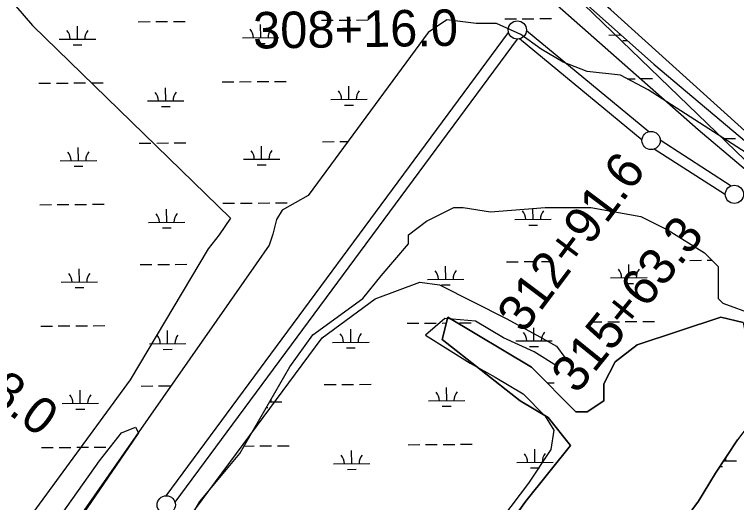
# Model space of a CAD drawing. Extents: x 3540316 to 3578335, y 553172 to 578787.
# Drawn here: x 3573845 to 3575824, y 572384 to 573721 of the extents above; entities that cross this region are included whole.
import ezdxf

# ---------------------------------------------------------------- set-up
doc = ezdxf.new("R2010")
doc.units = 0
for name, color, linetype in [('V-RAIL-TRAK', 7, 'Continuous'), ('V-ROAD-CNTR', 7, 'Continuous'), ('V-SITE-VEGE', 7, 'Continuous'), ('V-SURV-IDEN', 7, 'Continuous'), ('V-SURV-LINE', 7, 'Continuous'), ('V-TOPO-SHOR', 7, 'Continuous'), ('V-UTIL-LINE', 7, 'Continuous'), ('V-WETL-SWMP', 7, 'Continuous')]:
    doc.layers.add(name, color=color, linetype=linetype)

msp = doc.modelspace()

# ---------------------------------------------------------------- linework, layer by layer
at = {"layer": 'V-RAIL-TRAK'}
msp.add_lwpolyline([(3572498, 576972.7), (3573397.3, 575941.1), (3574650.6, 574477.1), (3575977.4, 573197), (3576044.4, 573142.7)], dxfattribs=at)
at = {"layer": 'V-ROAD-CNTR'}
msp.add_lwpolyline([(3576043.8, 573223.9), (3575479.2, 573733.4), (3575044.8, 574117.1), (3574822.9, 574357.5), (3574402.3, 574806), (3573866.2, 575356.1)], dxfattribs=at)
at = {"layer": 'V-SITE-VEGE'}
for points in [[(3571611.2, 570947.1), (3572787.3, 572590.1), (3573482.3, 573507.2), (3573612.1, 573713.6), (3573673.2, 573774.7), (3573703.7, 573782.3), (3573749.6, 573797.6), (3573803, 573782.3), (3573848.8, 573744.1), (3573894.7, 573690.6), (3574436.9, 573163.3), (3574406.3, 573117.5), (3574375.8, 573079.3), (3574162, 572720.1), (3573405.9, 571688.4)], [(3573986.3, 571887.1), (3574490.4, 572567.2), (3574688.9, 572834.7), (3574834, 572941.7), (3574956.2, 572987.5), (3575009.7, 572979.9), (3575193, 572888.2), (3575277, 572842.3), (3575330.4, 572811.8), (3575353.3, 572781.2), (3575330.4, 572758.3), (3575269.3, 572796.5), (3575185.3, 572834.7), (3575108.9, 572880.6), (3575024.9, 572888.2), (3574971.5, 572842.3), (3575093.7, 572765.9), (3575162.4, 572727.7), (3575238.8, 572681.9), (3575299.9, 572620.7), (3575322.8, 572582.5), (3575315.1, 572529), (3575254.1, 572437.3), (3574704.2, 571711.3)], [(3573390.6, 571527.9), (3574078, 572498.4), (3574139, 572574.9), (3574177.2, 572590.1), (3574184.9, 572574.9), (3574169.6, 572551.9), (3573635, 571772.4)]]:
    msp.add_lwpolyline(points, dxfattribs=at)
at = {"layer": 'V-SURV-LINE'}
for points in [[(3574261.1, 572402.4), (3575199.1, 573671.3)], [(3575248, 573677.3), (3575583.9, 573399.9)], [(3575223.2, 573653.4), (3574285.2, 572384.5)], [(3575564.8, 573376.8), (3575228.9, 573654.1)], [(3575614.6, 573377.4), (3575809.4, 573251.6)], [(3575793.1, 573226.4), (3575598.4, 573352.2)]]:
    msp.add_lwpolyline(points, dxfattribs=at)
for centre in [(3575223.1, 573678.4), (3575589.7, 573375.6), (3575818, 573228.2), (3574261.3, 572377.4)]:
    msp.add_circle(centre, 25, dxfattribs=at)
at = {"layer": 'V-TOPO-SHOR'}
msp.add_lwpolyline([(3574925.7, 571944.4), (3575246.4, 572387.6), (3575368.6, 572540.4), (3575307.5, 572616.9), (3575231.1, 572662.7), (3575017.3, 572830.9), (3575032.6, 572892), (3575261.7, 572754.4), (3575383.9, 572632.2), (3575414.4, 572632.2), (3575460.3, 572662.7), (3575460.3, 572708.6), (3575490.8, 572769.7), (3575551.9, 572815.6), (3575781, 572892), (3575842.1, 572876.7), (3575857.4, 572800.3), (3575903.2, 572739.1), (3575903.2, 572678), (3575872.7, 572616.9), (3575826.8, 572555.7), (3575765.7, 572464), (3575719.9, 572387.6), (3575674.1, 572326.5)], dxfattribs=at)
at = {"layer": 'V-UTIL-LINE'}
msp.add_lwpolyline([(3576041.7, 573131.5), (3575718.9, 573404.8), (3575262.9, 573807.3), (3574415.3, 574576.9), (3574018.3, 574961.4)], dxfattribs=at)
at = {"layer": 'V-WETL-SWMP'}
for p, q in [((3575188.6, 573708.8), (3575220.6, 573709)), ((3575236.6, 573709.1), (3575268.6, 573709.4)), ((3575284.6, 573709.5), (3575316.6, 573709.8)), ((3574018.1, 573653.3), (3574017.9, 573689.3)), ((3574184.8, 573701), (3574216.8, 573701.3)), ((3574232.8, 573701.4), (3574264.8, 573701.6)), ((3574280.8, 573701.8), (3574312.8, 573702)), ((3574520, 573657.2), (3574519.7, 573693.2)), ((3574686.7, 573704.9), (3574718.7, 573705.1)), ((3574734.7, 573705.3), (3574766.7, 573705.5)), ((3574782.7, 573705.6), (3574814.7, 573705.9)), ((3573968.1, 573652.9), (3574068.1, 573653.7)), ((3574470, 573656.8), (3574570, 573657.6)), ((3575473.8, 573664.5), (3575507.5, 573664.8)), ((3575511.9, 573649.4), (3575524.6, 573649.5)), ((3574006.2, 573637.8), (3574030.2, 573638)), ((3574508.1, 573641.7), (3574532.1, 573641.8)), ((3573912.2, 573532.4), (3573944.2, 573532.7)), ((3573960.2, 573532.8), (3573992.2, 573533)), ((3574008.2, 573533.2), (3574040.2, 573533.4)), ((3574056.2, 573533.5), (3574088.2, 573533.8)), ((3574414.1, 573536.3), (3574446.1, 573536.5)), ((3574462.1, 573536.7), (3574494.1, 573536.9)), ((3574510.1, 573537), (3574542.1, 573537.3)), ((3574558.1, 573537.4), (3574590.1, 573537.6)), ((3575524.3, 573544.8), (3575545.9, 573545)), ((3575561.9, 573545.1), (3575593.9, 573545.4)), ((3574259.9, 573484.4), (3574259.6, 573520.4)), ((3574761.8, 573488.2), (3574761.5, 573524.2)), ((3574209.9, 573484), (3574309.9, 573484.7)), ((3574711.8, 573487.8), (3574811.8, 573488.6)), ((3574749.9, 573472.7), (3574773.9, 573472.9)), ((3574248, 573468.8), (3574272, 573469)), ((3574689.3, 573372.2), (3574721.3, 573372.5)), ((3574737.3, 573372.6), (3574758.7, 573372.8)), ((3575789.8, 573380.7), (3575821.1, 573381)), ((3574020.7, 573320.6), (3574020.4, 573356.6)), ((3574187.4, 573368.4), (3574219.4, 573368.6)), ((3574235.4, 573368.7), (3574267.4, 573369)), ((3574283.4, 573369.1), (3574315.4, 573369.3)), ((3574522.6, 573324.5), (3574522.3, 573360.5)), ((3573970.7, 573320.3), (3574070.7, 573321)), ((3574472.6, 573324.1), (3574572.6, 573324.9)), ((3574008.8, 573305.1), (3574032.8, 573305.3)), ((3574510.7, 573309), (3574534.7, 573309.2)), ((3573914.8, 573199.8), (3573946.8, 573200)), ((3573962.8, 573200.1), (3573994.8, 573200.4)), ((3574010.8, 573200.5), (3574042.8, 573200.7)), ((3574058.8, 573200.9), (3574090.8, 573201.1)), ((3574416.7, 573203.6), (3574448.7, 573203.9)), ((3574464.7, 573204), (3574496.7, 573204.2)), ((3574512.7, 573204.4), (3574544.7, 573204.6)), ((3574560.7, 573204.7), (3574592.7, 573205)), ((3574262.5, 573151.7), (3574262.2, 573187.7)), ((3574974.7, 573155.1), (3575049.6, 573192.5)), ((3575049.6, 573192.5), (3575074.6, 573192.5)), ((3575074.6, 573192.5), (3575149.5, 573180)), ((3575149.5, 573180), (3575299.3, 573192.5)), ((3575266.3, 573159.4), (3575266, 573189.7)), ((3575299.3, 573192.5), (3575374.2, 573192.5)), ((3575374.2, 573192.5), (3575424.2, 573192.5)), ((3575424.2, 573192.5), (3575561.5, 573167.5)), ((3574924.8, 573117.6), (3574974.7, 573155.1)), ((3575216.3, 573159), (3575316.3, 573159.8)), ((3575561.5, 573167.5), (3575636.4, 573130.1)), ((3574212.5, 573151.3), (3574312.5, 573152.1)), ((3574250.6, 573136.2), (3574274.6, 573136.4)), ((3575254.4, 573143.9), (3575278.4, 573144.1)), ((3574924.8, 573092.6), (3574924.8, 573117.6)), ((3575636.4, 573130.1), (3575736.3, 573067.7)), ((3574849.8, 573005.2), (3574924.8, 573092.6)), ((3575736.3, 573067.7), (3575773.8, 573030.2)), ((3574190, 573035.7), (3574222, 573035.9)), ((3574238, 573036.1), (3574270, 573036.3)), ((3574286, 573036.4), (3574318, 573036.7)), ((3575193.7, 573043.4), (3575225.7, 573043.7)), ((3575241.7, 573043.8), (3575273.7, 573044.1)), ((3575289.7, 573044.2), (3575321.7, 573044.4)), ((3575528.9, 572999.6), (3575528.7, 573035.6)), ((3575695.6, 573047.3), (3575727.6, 573047.5)), ((3575743.6, 573047.7), (3575756.2, 573047.8)), ((3574023.3, 572988), (3574023, 573024)), ((3575027, 572995.7), (3575026.8, 573031.7)), ((3575773.8, 573030.2), (3575773.8, 572967.8)), ((3574799.9, 572942.8), (3574849.8, 573005.2)), ((3574977, 572995.3), (3575077, 572996.1)), ((3575478.9, 572999.2), (3575578.9, 573000)), ((3573973.3, 572987.6), (3574073.3, 572988.4)), ((3574475.2, 572991.5), (3574475.6, 572991.5)), ((3575015.2, 572980.2), (3575039.2, 572980.4)), ((3575517.1, 572984.1), (3575541.1, 572984.2)), ((3574011.4, 572972.5), (3574035.4, 572972.6)), ((3575773.8, 572967.8), (3575773.8, 572942.8)), ((3574662.6, 572842.9), (3574799.9, 572942.8)), ((3575773.8, 572942.8), (3575786.3, 572930.3)), ((3575786.3, 572930.3), (3575886.1, 572892.9)), ((3575032.6, 572892), (3575017.3, 572830.9)), ((3575261.7, 572754.4), (3575032.6, 572892)), ((3575423, 572878.7), (3575455, 572878.9)), ((3575471, 572879.1), (3575503, 572879.3)), ((3575519, 572879.4), (3575551, 572879.7)), ((3575781, 572892), (3575551.9, 572815.6)), ((3575567, 572879.8), (3575599, 572880.1)), ((3575842.1, 572876.7), (3575781, 572892)), ((3573917.3, 572867.1), (3573949.3, 572867.3)), ((3573965.3, 572867.5), (3573997.3, 572867.7)), ((3574013.3, 572867.8), (3574045.3, 572868.1)), ((3574061.3, 572868.2), (3574093.3, 572868.4)), ((3574766.9, 572822.9), (3574766.7, 572858.9)), ((3574921.1, 572874.8), (3574953.1, 572875.1)), ((3574969.1, 572875.2), (3575001.1, 572875.4)), ((3575017.1, 572875.6), (3575028.5, 572875.7)), ((3575065.1, 572875.9), (3575097.1, 572876.2)), ((3575268.8, 572826.8), (3575268.5, 572862.8)), ((3574265, 572819), (3574264.8, 572855)), ((3574600.1, 572755.5), (3574662.6, 572842.9)), ((3574215, 572818.6), (3574315, 572819.4)), ((3574716.9, 572822.5), (3574816.9, 572823.3)), ((3575017.3, 572830.9), (3575231.1, 572662.7)), ((3575218.8, 572826.4), (3575318.8, 572827.1)), ((3574253.2, 572803.5), (3574277.2, 572803.7)), ((3574755.1, 572807.4), (3574779.1, 572807.6)), ((3575256.9, 572811.2), (3575280.9, 572811.4)), ((3575551.9, 572815.6), (3575490.8, 572769.7)), ((3575490.8, 572769.7), (3575460.3, 572708.6)), ((3574463.2, 572518.2), (3574600.1, 572755.5)), ((3575383.9, 572632.2), (3575261.7, 572754.4)), ((3574192.5, 572703), (3574224.5, 572703.3)), ((3574240.5, 572703.4), (3574272.5, 572703.6)), ((3574694.4, 572706.9), (3574726.4, 572707.1)), ((3574742.4, 572707.3), (3574774.4, 572707.5)), ((3574790.4, 572707.6), (3574822.4, 572707.9)), ((3575029.6, 572663.1), (3575029.3, 572699.1)), ((3575304.5, 572711.6), (3575324.3, 572711.8)), ((3575460.3, 572708.6), (3575460.3, 572662.7)), ((3574025.8, 572655.3), (3574025.5, 572691.3)), ((3574544.6, 572659.3), (3574577.7, 572659.6)), ((3574979.6, 572662.7), (3575079.6, 572663.4)), ((3575231.1, 572662.7), (3575307.5, 572616.9)), ((3575460.3, 572662.7), (3575414.4, 572632.2)), ((3573975.8, 572654.9), (3574075.8, 572655.7)), ((3574013.9, 572639.8), (3574037.9, 572640)), ((3574535.7, 572643.8), (3574539.8, 572643.8)), ((3575017.7, 572647.5), (3575041.7, 572647.7)), ((3575414.4, 572632.2), (3575383.9, 572632.2)), ((3575307.5, 572616.9), (3575368.6, 572540.4)), ((3574923.7, 572542.2), (3574955.7, 572542.4)), ((3574971.7, 572542.5), (3575003.7, 572542.8)), ((3575019.7, 572542.9), (3575051.7, 572543.1)), ((3575067.7, 572543.3), (3575099.7, 572543.5)), ((3575368.6, 572540.4), (3575246.4, 572387.6)), ((3575765.7, 572464), (3575826.8, 572555.7)), ((3573919.9, 572534.4), (3573951.9, 572534.7)), ((3573967.9, 572534.8), (3573999.9, 572535)), ((3574015.9, 572535.2), (3574047.9, 572535.4)), ((3574063.9, 572535.5), (3574095.9, 572535.8)), ((3574475, 572538.7), (3574501.8, 572538.9)), ((3574517.8, 572539), (3574549.8, 572539.3)), ((3574565.8, 572539.4), (3574597.8, 572539.6)), ((3574769.5, 572490.2), (3574769.2, 572526.2)), ((3575271.4, 572494.1), (3575271.1, 572530.1)), ((3574353.6, 572386.8), (3574463.2, 572518.2)), ((3574719.5, 572489.8), (3574819.5, 572490.6)), ((3575221.4, 572493.7), (3575321.4, 572494.5)), ((3575778.1, 572482.6), (3575785.4, 572482.6)), ((3575788.4, 572498.1), (3575823.3, 572498.4)), ((3574757.6, 572474.7), (3574781.6, 572474.9)), ((3575259.5, 572478.6), (3575283.5, 572478.8)), ((3575719.9, 572387.6), (3575765.7, 572464)), ((3574276.9, 572255.3), (3574353.6, 572386.8)), ((3575246.4, 572387.6), (3574925.7, 571944.4)), ((3575674.1, 572326.5), (3575719.9, 572387.6))]:
    msp.add_line(p, q, dxfattribs=at)
for points in [[(3572598.7, 572308.7), (3573454.6, 573468.6), (3573743.3, 573863.6), (3574087.7, 574339.7), (3574371.4, 574724.6), (3574391.6, 574744.9), (3574401.8, 574744.9), (3574427.1, 574709.4), (3575136.1, 573995.3), (3575597, 573585), (3575885.7, 573341.9)], [(3575850.3, 573341.9), (3575581.8, 573514.1), (3575505.9, 573554.7), (3575414.7, 573564.8), (3575348.9, 573590.1), (3575288.1, 573625.6), (3575232.4, 573666.1), (3575166.5, 573696.5), (3575110.8, 573696.5), (3575029.8, 573706.6), (3574979.1, 573671.1), (3574649.9, 573225.4), (3574579, 573184.9), (3574563.8, 573159.6), (3574553.7, 573119.1), (3574543.6, 573088.7), (3574508.1, 573038.1), (3573956.1, 572247.9)]]:
    msp.add_lwpolyline(points, dxfattribs=at)
for centre, start, end in [((3573962.9, 573653.4), 359.6699, 41.2135), ((3574073.4, 573654.2), 139.6699, 181.2135), ((3574464.8, 573657.2), 359.6699, 41.2135), ((3574575.3, 573658.1), 139.6699, 181.2135), ((3574966.7, 573661.1), 36.7535, 41.2135), ((3575468.6, 573665), 359.6699, 5.2013), ((3574706.6, 573488.3), 359.6699, 41.2135), ((3574817, 573489.1), 139.6699, 181.2135), ((3574204.7, 573484.4), 359.6699, 41.2135), ((3574315.1, 573485.3), 139.6699, 181.2135), ((3573965.4, 573320.7), 359.6699, 41.2135), ((3574075.9, 573321.5), 139.6699, 181.2135), ((3574467.3, 573324.6), 359.6699, 41.2135), ((3574577.8, 573325.4), 139.6699, 181.2135), ((3574207.2, 573151.7), 359.6699, 41.2135), ((3574317.7, 573152.6), 139.6699, 181.2135), ((3575211, 573159.5), 359.6699, 41.2135), ((3575321.5, 573160.3), 139.6699, 181.2135), ((3574971.8, 572995.8), 359.6699, 41.2135), ((3575082.3, 572996.6), 139.6699, 181.2135), ((3575473.7, 572999.6), 359.6699, 41.2135), ((3575584.2, 573000.5), 139.6699, 181.2135), ((3573968, 572988), 359.6699, 41.2135), ((3574078.5, 572988.9), 139.6699, 181.2135), ((3574209.8, 572819.1), 359.6699, 41.2135), ((3574320.3, 572819.9), 139.6699, 181.2135), ((3574711.7, 572822.9), 359.6699, 41.2135), ((3574822.2, 572823.8), 139.6699, 181.2135), ((3575213.6, 572826.8), 359.6699, 41.2135), ((3575324.1, 572827.7), 139.6699, 181.2135), ((3574081.1, 572656.2), 139.6699, 181.2135), ((3574974.4, 572663.1), 359.6699, 41.2135), ((3575084.8, 572664), 139.6699, 181.2135), ((3573970.6, 572655.4), 359.6699, 41.2135), ((3574583, 572660.1), 171.3633, 181.2135), ((3574714.3, 572490.3), 359.6699, 41.2135), ((3574824.7, 572491.1), 139.6699, 181.2135), ((3575216.1, 572494.1), 359.6699, 41.2135), ((3575326.6, 572495), 139.6699, 181.2135), ((3575828.5, 572498.9), 167.2092, 181.2135)]:
    msp.add_arc(centre, 35.2, start, end, dxfattribs=at)

# ---------------------------------------------------------------- texts
at = {"layer": 'V-SURV-IDEN'}
for s, rotation, p in [('308+16.0', 0.8034, (3574499.9, 573627.4)), ('312+91.6', 53.1006, (3575240.9, 572844.3)), ('315+63.3', 51.1733, (3575386.5, 572678.4)), ('291+98.0', 323.0614, (3573466.4, 572898.1))]:
    msp.add_text(s, height=100, rotation=rotation, dxfattribs=at).set_placement(p)

doc.saveas('drawing.dxf')
